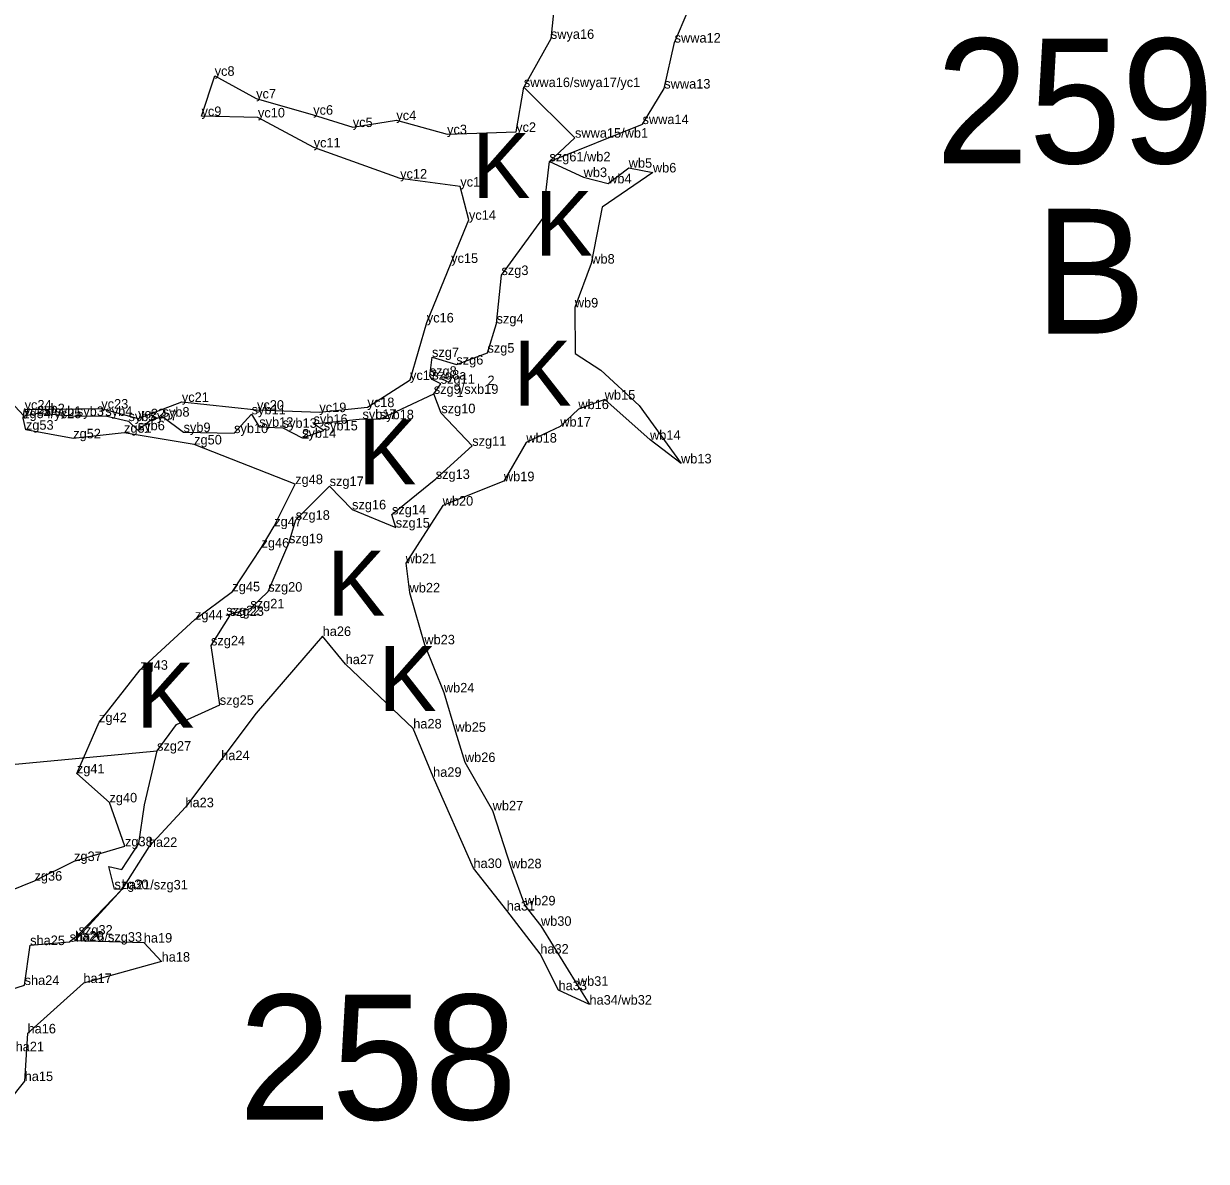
# Model space of a CAD drawing. Extents: x 2072529 to 2268812, y 436423 to 470008.
# Drawn here: x 2217671 to 2218290, y 438347 to 438943 of the extents above; entities that cross this region are included whole.
import ezdxf

# ---------------------------------------------------------------- set-up
doc = ezdxf.new("R2010")
doc.units = 0
for name, color, linetype in [('Old_Level_10', 7, 'Continuous'), ('Old_Level_20', 7, 'Continuous'), ('Old_Level_52', 7, 'Continuous'), ('Old_Level_55', 7, 'Continuous'), ('Old_Level_60', 7, 'Continuous'), ('Old_Level_62', 7, 'Continuous')]:
    doc.layers.add(name, color=color, linetype=linetype)

msp = doc.modelspace()

# ---------------------------------------------------------------- linework, layer by layer
at = {"layer": 'Old_Level_10'}
for points in [[(2217951.547, 438977.665), (2217947.248, 438934.985), (2217933.088, 438909.73), (2217959.869, 438883.228), (2217946.498, 438870.8), (2217995.228, 438890.357), (2218006.611, 438908.968), (2218012.016, 438933.042), (2218026.186, 438966.685)], [(2217653.346, 438433.795), (2217671.774, 438439.557), (2217674.661, 438460.455), (2217695.344, 438462.223), (2217700.028, 438465.943), (2217722.64, 438489.584), (2217718.798, 438489.787), (2217715.943, 438501.572), (2217722.613, 438499.982), (2217731.522, 438513.601), (2217734.444, 438533.91), (2217741.106, 438562.246), (2217751.333, 438575.892), (2217773.921, 438586.267), (2217769.349, 438617.373), (2217779.18, 438632.862), (2217777.313, 438633.196), (2217789.942, 438636.756), (2217799.309, 438645.524), (2217810.153, 438670.89), (2217813.698, 438683.162), (2217831.431, 438700.835), (2217843.185, 438688.593), (2217866.043, 438679.082), (2217864.061, 438685.986), (2217886.979, 438704.535), (2217906.078, 438721.885), (2217889.899, 438738.965), (2217885.95, 438749.1), (2217889.581, 438754.388), (2217885.168, 438756.599), (2217883.836, 438758.545), (2217885.042, 438768.354), (2217897.764, 438764.412), (2217914.053, 438770.647), (2217918.81, 438785.95), (2217921.392, 438811.301), (2217943.038, 438840.959), (2217946.498, 438870.8)], [(2217671.412, 438737.631), (2217678.677, 438738.959), (2217699.136, 438737.494), (2217714.034, 438737.527), (2217726.134, 438734.84), (2217731.05, 438730.037), (2217737.696, 438735.264), (2217743.982, 438737.158), (2217754.977, 438729.056), (2217781.432, 438728.551), (2217790.62, 438738.376), (2217794.605, 438731.84), (2217806.863, 438731.311), (2217817.023, 438726.092), (2217828.32, 438729.953), (2217823.011, 438733.436), (2217848.634, 438735.946), (2217857.687, 438735.783), (2217885.95, 438749.1)]]:
    msp.add_lwpolyline(points, dxfattribs=at)
at = {"layer": 'Old_Level_20'}
for p, q in [((2217947.248, 438934.985), (2217947.248, 438934.985)), ((2218012.016, 438933.042), (2218012.016, 438933.042)), ((2217771.264, 438915.628), (2217771.264, 438915.628)), ((2217933.088, 438909.73), (2217933.088, 438909.73)), ((2217933.088, 438909.73), (2217933.088, 438909.73)), ((2218006.611, 438908.968), (2218006.611, 438908.968)), ((2217792.96, 438903.778), (2217792.96, 438903.778)), ((2217764.378, 438894.563), (2217764.378, 438894.563)), ((2217793.913, 438893.836), (2217793.913, 438893.836)), ((2217822.843, 438895.257), (2217822.843, 438895.257)), ((2217866.371, 438892.434), (2217866.371, 438892.434)), ((2217995.228, 438890.357), (2217995.228, 438890.357)), ((2217843.546, 438888.797), (2217843.546, 438888.797)), ((2217892.903, 438885.054), (2217892.903, 438885.054)), ((2217929.082, 438886.273), (2217929.082, 438886.273)), ((2217959.869, 438883.228), (2217959.869, 438883.228)), ((2217959.869, 438883.228), (2217959.869, 438883.228)), ((2217823.08, 438878.141), (2217823.08, 438878.141)), ((2217946.498, 438870.8), (2217946.498, 438870.8)), ((2217946.498, 438870.8), (2217946.498, 438870.8)), ((2217988, 438867.507), (2217988, 438867.507)), ((2218000.656, 438865.02), (2218000.656, 438865.02)), ((2217868.344, 438861.821), (2217868.344, 438861.821)), ((2217964.398, 438862.6), (2217964.398, 438862.6)), ((2217977.214, 438859.325), (2217977.214, 438859.325)), ((2217899.835, 438857.618), (2217899.835, 438857.618)), ((2217904.353, 438840.249), (2217904.353, 438840.249)), ((2217895.045, 438817.63), (2217895.045, 438817.63)), ((2217968.394, 438817.296), (2217968.394, 438817.296)), ((2217921.392, 438811.301), (2217921.392, 438811.301)), ((2217959.759, 438794.331), (2217959.759, 438794.331)), ((2217882.298, 438786.477), (2217882.298, 438786.477)), ((2217918.81, 438785.95), (2217918.81, 438785.95)), ((2217885.042, 438768.354), (2217885.042, 438768.354)), ((2217914.053, 438770.647), (2217914.053, 438770.647)), ((2217897.764, 438764.412), (2217897.764, 438764.412)), ((2217873.532, 438756.356), (2217873.532, 438756.356)), ((2217883.836, 438758.545), (2217883.836, 438758.545)), ((2217885.168, 438756.599), (2217885.168, 438756.599)), ((2217889.581, 438754.388), (2217889.581, 438754.388)), ((2217885.95, 438749.1), (2217885.95, 438749.1)), ((2217671.78, 438740.849), (2217671.78, 438740.849)), ((2217711.903, 438741.362), (2217711.903, 438741.362)), ((2217754.077, 438744.892), (2217754.077, 438744.892)), ((2217793.417, 438740.782), (2217793.417, 438740.782)), ((2217851.214, 438742.136), (2217851.214, 438742.136)), ((2217961.621, 438741.122), (2217961.621, 438741.122)), ((2217975.445, 438746.083), (2217975.445, 438746.083)), ((2217671.412, 438737.631), (2217671.412, 438737.631)), ((2217678.677, 438738.959), (2217678.677, 438738.959)), ((2217699.136, 438737.494), (2217699.136, 438737.494)), ((2217714.034, 438737.527), (2217714.034, 438737.527)), ((2217726.134, 438734.84), (2217726.134, 438734.84)), ((2217731.168, 438736.278), (2217731.168, 438736.278)), ((2217737.696, 438735.264), (2217737.696, 438735.264)), ((2217743.982, 438737.158), (2217743.982, 438737.158)), ((2217790.62, 438738.376), (2217790.62, 438738.376)), ((2217826.061, 438739.52), (2217826.061, 438739.52)), ((2217848.634, 438735.946), (2217848.634, 438735.946)), ((2217857.687, 438735.783), (2217857.687, 438735.783)), ((2217889.899, 438738.965), (2217889.899, 438738.965)), ((2217672.455, 438730.315), (2217672.455, 438730.315)), ((2217723.838, 438728.747), (2217723.838, 438728.747)), ((2217731.05, 438730.037), (2217731.05, 438730.037)), ((2217754.977, 438729.056), (2217754.977, 438729.056)), ((2217781.432, 438728.551), (2217781.432, 438728.551)), ((2217794.605, 438731.84), (2217794.605, 438731.84)), ((2217806.863, 438731.311), (2217806.863, 438731.311)), ((2217823.011, 438733.436), (2217823.011, 438733.436)), ((2217828.32, 438729.953), (2217828.32, 438729.953)), ((2217952.174, 438731.949), (2217952.174, 438731.949)), ((2217697.218, 438725.797), (2217697.218, 438725.797)), ((2217760.507, 438722.593), (2217760.507, 438722.593)), ((2217817.023, 438726.092), (2217817.023, 438726.092)), ((2217934.389, 438723.56), (2217934.389, 438723.56)), ((2217999.138, 438725.024), (2217999.138, 438725.024)), ((2217906.078, 438721.885), (2217906.078, 438721.885)), ((2218015.382, 438712.671), (2218015.382, 438712.671)), ((2217886.979, 438704.535), (2217886.979, 438704.535)), ((2217813.403, 438701.826), (2217813.403, 438701.826)), ((2217831.431, 438700.835), (2217831.431, 438700.835)), ((2217922.667, 438703.379), (2217922.667, 438703.379)), ((2217843.185, 438688.593), (2217843.185, 438688.593)), ((2217864.061, 438685.986), (2217864.061, 438685.986)), ((2217890.611, 438690.569), (2217890.611, 438690.569)), ((2217802.434, 438679.747), (2217802.434, 438679.747)), ((2217813.698, 438683.162), (2217813.698, 438683.162)), ((2217866.043, 438679.082), (2217866.043, 438679.082)), ((2217795.78, 438668.611), (2217795.78, 438668.611)), ((2217810.153, 438670.89), (2217810.153, 438670.89)), ((2217871.257, 438660.411), (2217871.257, 438660.411)), ((2217780.525, 438645.683), (2217780.525, 438645.683)), ((2217799.309, 438645.524), (2217799.309, 438645.524)), ((2217873.278, 438645.113), (2217873.278, 438645.113)), ((2217789.942, 438636.756), (2217789.942, 438636.756)), ((2217760.942, 438630.93), (2217760.942, 438630.93)), ((2217777.313, 438633.196), (2217777.313, 438633.196)), ((2217779.18, 438632.862), (2217779.18, 438632.862)), ((2217769.349, 438617.373), (2217769.349, 438617.373)), ((2217827.786, 438622.292), (2217827.786, 438622.292)), ((2217881.021, 438617.931), (2217881.021, 438617.931)), ((2217732.278, 438604.634), (2217732.278, 438604.634)), ((2217839.824, 438607.562), (2217839.824, 438607.562)), ((2217891.242, 438592.74), (2217891.242, 438592.74)), ((2217773.921, 438586.267), (2217773.921, 438586.267)), ((2217710.745, 438577.172), (2217710.745, 438577.172)), ((2217875.206, 438573.885), (2217875.206, 438573.885)), ((2217897.261, 438572.138), (2217897.261, 438572.138)), ((2217741.106, 438562.246), (2217741.106, 438562.246)), ((2217774.683, 438557.299), (2217774.683, 438557.299)), ((2217902.25, 438556.31), (2217902.25, 438556.31)), ((2217699.132, 438550.349), (2217699.132, 438550.349)), ((2217885.599, 438548.574), (2217885.599, 438548.574)), ((2217716.183, 438535.176), (2217716.183, 438535.176)), ((2217755.945, 438532.643), (2217755.945, 438532.643)), ((2217916.775, 438530.987), (2217916.775, 438530.987)), ((2217724.319, 438512.191), (2217724.319, 438512.191)), ((2217736.815, 438511.862), (2217736.815, 438511.862)), ((2217697.674, 438504.469), (2217697.674, 438504.469)), ((2217906.707, 438500.805), (2217906.707, 438500.805)), ((2217926.405, 438500.681), (2217926.405, 438500.681)), ((2217676.957, 438494.193), (2217676.957, 438494.193)), ((2217718.798, 438489.787), (2217718.798, 438489.787)), ((2217722.64, 438489.584), (2217722.64, 438489.584)), ((2217722.64, 438489.584), (2217722.64, 438489.584)), ((2217933.692, 438481.244), (2217933.692, 438481.244)), ((2217924.126, 438478.56), (2217924.126, 438478.56)), ((2217942.06, 438470.553), (2217942.06, 438470.553)), ((2217695.344, 438462.223), (2217695.344, 438462.223)), ((2217698.229, 438462.745), (2217698.229, 438462.745)), ((2217700.028, 438465.943), (2217700.028, 438465.943)), ((2217674.661, 438460.455), (2217674.661, 438460.455)), ((2217734.157, 438461.771), (2217734.157, 438461.771)), ((2217743.49, 438451.796), (2217743.49, 438451.796)), ((2217941.716, 438455.97), (2217941.716, 438455.97)), ((2217671.774, 438439.557), (2217671.774, 438439.557)), ((2217702.54, 438440.608), (2217702.54, 438440.608)), ((2217961.384, 438439.143), (2217961.384, 438439.143)), ((2217951.257, 438436.816), (2217951.257, 438436.816)), ((2217967.443, 438429.291), (2217967.443, 438429.291)), ((2217673.281, 438414.22), (2217673.281, 438414.22)), ((2217671.796, 438389.273), (2217671.796, 438389.273))]:
    msp.add_line(p, q, dxfattribs=at)
at = {"layer": 'Old_Level_52'}
for points in [[(2217650.095, 438483.358), (2217676.957, 438494.193), (2217697.674, 438504.469), (2217724.319, 438512.191), (2217716.183, 438535.176), (2217699.132, 438550.349), (2217710.745, 438577.172), (2217732.278, 438604.634), (2217760.942, 438630.93), (2217780.525, 438645.683), (2217795.78, 438668.611), (2217802.434, 438679.747), (2217813.403, 438701.826), (2217760.507, 438722.593), (2217723.838, 438728.747), (2217697.218, 438725.797), (2217672.455, 438730.315), (2217671.001, 438736.351), (2217671.78, 438740.849), (2217711.903, 438741.362), (2217731.168, 438736.278), (2217754.077, 438744.892), (2217793.417, 438740.782), (2217826.061, 438739.52), (2217851.214, 438742.136), (2217873.532, 438756.356), (2217882.298, 438786.477), (2217895.045, 438817.63), (2217904.353, 438840.249), (2217899.835, 438857.618), (2217868.344, 438861.821), (2217823.08, 438878.141), (2217793.913, 438893.836), (2217764.378, 438894.563), (2217771.264, 438915.628), (2217792.96, 438903.778), (2217822.843, 438895.257), (2217843.546, 438888.797), (2217866.371, 438892.434), (2217892.903, 438885.054), (2217929.082, 438886.273), (2217933.088, 438909.73)], [(2217959.869, 438883.228), (2217946.498, 438870.8), (2217964.398, 438862.6), (2217977.214, 438859.325), (2217988, 438867.507), (2218000.656, 438865.02), (2217974.066, 438846.77), (2217968.394, 438817.296), (2217959.759, 438794.331), (2217959.876, 438770.278), (2217973.44, 438761.553), (2217993.395, 438742.939), (2218015.382, 438712.671), (2217999.138, 438725.024), (2217975.445, 438746.083), (2217961.621, 438741.122), (2217952.174, 438731.949), (2217934.389, 438723.56), (2217922.667, 438703.379), (2217890.611, 438690.569), (2217871.257, 438660.411), (2217873.278, 438645.113), (2217881.021, 438617.931), (2217891.242, 438592.74), (2217897.261, 438572.138), (2217902.25, 438556.31), (2217916.775, 438530.987), (2217926.405, 438500.681), (2217933.692, 438481.244), (2217942.06, 438470.553), (2217961.384, 438439.143), (2217967.443, 438429.291), (2217951.257, 438436.816), (2217941.716, 438455.97), (2217924.126, 438478.56), (2217906.707, 438500.805), (2217885.599, 438548.574), (2217875.206, 438573.885), (2217839.824, 438607.562), (2217827.786, 438622.292), (2217792.976, 438581.972), (2217755.945, 438532.643), (2217736.815, 438511.862), (2217722.64, 438489.584), (2217698.229, 438462.839), (2217734.157, 438461.771), (2217743.49, 438451.796), (2217702.54, 438440.608), (2217673.281, 438414.22), (2217671.796, 438389.273), (2217638.068, 438347.228)]]:
    msp.add_lwpolyline(points, dxfattribs=at)
at = {"layer": 'Old_Level_62'}
for p, q in [((2217636.33, 438774.908), (2217671.412, 438737.631)), ((2217544.839, 438543.818), (2217741.106, 438562.246))]:
    msp.add_line(p, q, dxfattribs=at)

# ---------------------------------------------------------------- texts
at = {"layer": 'Old_Level_55'}
for p in [(2217906.142, 438851.703), (2217938.943, 438821.401), (2217927.697, 438742.992), (2217846.476, 438701.756), (2217830.232, 438633.031), (2217857.097, 438583.048), (2217730.267, 438574.301)]:
    msp.add_text('K', height=34, dxfattribs=at).set_placement(p)
at = {"layer": 'Old_Level_60'}
for s, p in [('swya16', (2217947.248, 438934.985)), ('swwa12', (2218012.016, 438933.042)), ('yc8', (2217771.264, 438915.628)), ('swwa16/swya17/yc1', (2217933.088, 438909.73)), ('swwa16/swya17/yc1', (2217933.088, 438909.73)), ('yc7', (2217792.96, 438903.778)), ('swwa13', (2218006.611, 438908.968)), ('yc9', (2217764.378, 438894.563)), ('yc10', (2217793.913, 438893.836)), ('yc6', (2217822.843, 438895.257)), ('yc4', (2217866.371, 438892.434)), ('yc5', (2217843.546, 438888.797)), ('yc3', (2217892.903, 438885.054)), ('yc2', (2217929.082, 438886.273)), ('swwa14', (2217995.228, 438890.357)), ('swwa15/wb1', (2217959.869, 438883.228)), ('swwa15/wb1', (2217959.869, 438883.228)), ('yc11', (2217823.08, 438878.141)), ('szg61/wb2', (2217946.498, 438870.8)), ('szg61/wb2', (2217946.498, 438870.8)), ('wb5', (2217988, 438867.507)), ('yc12', (2217868.344, 438861.821)), ('wb3', (2217964.398, 438862.6)), ('wb4', (2217977.214, 438859.325)), ('wb6', (2218000.656, 438865.02)), ('yc13', (2217899.835, 438857.618)), ('yc14', (2217904.353, 438840.249)), ('yc15', (2217895.045, 438817.63)), ('wb8', (2217968.394, 438817.296)), ('szg3', (2217921.392, 438811.301)), ('wb9', (2217959.759, 438794.331)), ('yc16', (2217882.298, 438786.477)), ('szg4', (2217918.81, 438785.95)), ('szg7', (2217885.042, 438768.354)), ('szg5', (2217914.053, 438770.647)), ('szg6', (2217897.764, 438764.412)), ('yc17', (2217873.532, 438756.356)), ('szg8', (2217883.836, 438758.545)), ('szg8a', (2217885.168, 438756.599)), ('szg11', (2217889.581, 438754.388)), ('szg9/sxb19', (2217885.95, 438749.1)), ('2', (2217914.053, 438753.648)), ('yc21', (2217754.077, 438744.892)), ('yc18', (2217851.214, 438742.136)), ('1', (2217897.764, 438747.413)), ('wb15', (2217975.445, 438746.083)), ('zg54/yc25', (2217671.001, 438736.351)), ('yc25/syb1', (2217671.412, 438737.631)), ('yc24', (2217671.78, 438740.849)), ('syb2', (2217678.677, 438738.959)), ('syb3', (2217699.136, 438737.494)), ('yc23', (2217711.903, 438741.362)), ('syb4', (2217714.034, 438737.527)), ('yc22', (2217731.168, 438736.278)), ('syb8', (2217743.982, 438737.158)), ('syb11', (2217790.62, 438738.376)), ('yc20', (2217793.417, 438740.782)), ('yc19', (2217826.061, 438739.52)), ('syb17', (2217848.634, 438735.946)), ('syb18', (2217857.687, 438735.783)), ('szg10', (2217889.899, 438738.965)), ('wb16', (2217961.621, 438741.122)), ('zg53', (2217672.455, 438730.315)), ('syb5', (2217726.134, 438734.84)), ('syb6', (2217731.05, 438730.037)), ('syb7', (2217737.696, 438735.264)), ('syb12', (2217794.605, 438731.84)), ('syb13', (2217806.863, 438731.311)), ('syb16', (2217823.011, 438733.436)), ('syb15', (2217828.32, 438729.953)), ('wb17', (2217952.174, 438731.949)), ('zg52', (2217697.218, 438725.797)), ('zg51', (2217723.838, 438728.747)), ('syb9', (2217754.977, 438729.056)), ('syb10', (2217781.432, 438728.551)), ('syb14', (2217817.023, 438726.092)), ('2', (2217817.023, 438725.706)), ('wb18', (2217934.389, 438723.56)), ('wb14', (2217999.138, 438725.024)), ('zg50', (2217760.507, 438722.593)), ('szg11', (2217906.078, 438721.885)), ('wb13', (2218015.382, 438712.671)), ('zg48', (2217813.403, 438701.826)), ('szg17', (2217831.431, 438700.835)), ('szg13', (2217886.979, 438704.535)), ('wb19', (2217922.667, 438703.379)), ('szg16', (2217843.185, 438688.593)), ('wb20', (2217890.611, 438690.569)), ('szg18', (2217813.698, 438683.162)), ('szg14', (2217864.061, 438685.986)), ('zg47', (2217802.434, 438679.747)), ('szg15', (2217866.043, 438679.082)), ('zg46', (2217795.78, 438668.611)), ('szg19', (2217810.153, 438670.89)), ('wb21', (2217871.257, 438660.411)), ('zg45', (2217780.525, 438645.683)), ('szg20', (2217799.309, 438645.524)), ('wb22', (2217873.278, 438645.113)), ('szg21', (2217789.942, 438636.756)), ('zg44', (2217760.942, 438630.93)), ('szg22', (2217777.313, 438633.196)), ('szg23', (2217779.18, 438632.862)), ('ha26', (2217827.786, 438622.292)), ('wb23', (2217881.021, 438617.931)), ('szg24', (2217769.349, 438617.373)), ('ha27', (2217839.824, 438607.562)), ('zg43', (2217732.278, 438604.634)), ('wb24', (2217891.242, 438592.74)), ('szg25', (2217773.921, 438586.267)), ('zg42', (2217710.745, 438577.172)), ('ha28', (2217875.206, 438573.885)), ('wb25', (2217897.261, 438572.138)), ('szg27', (2217741.106, 438562.246)), ('ha24', (2217774.683, 438557.299)), ('wb26', (2217902.25, 438556.31)), ('zg41', (2217699.132, 438550.349)), ('ha29', (2217885.599, 438548.574)), ('zg40', (2217716.183, 438535.176)), ('ha23', (2217755.945, 438532.643)), ('wb27', (2217916.775, 438530.987)), ('zg38', (2217724.319, 438512.191)), ('ha22', (2217736.815, 438511.862)), ('zg37', (2217697.674, 438504.469)), ('ha30', (2217906.707, 438500.805)), ('wb28', (2217926.405, 438500.681)), ('zg36', (2217676.957, 438494.193)), ('szg30', (2217718.798, 438489.787)), ('ha21/szg31', (2217722.64, 438489.584)), ('ha21/szg31', (2217722.64, 438489.584)), ('ha31', (2217924.126, 438478.56)), ('wb29', (2217933.692, 438481.244)), ('wb30', (2217942.06, 438470.553)), ('szg32', (2217700.028, 438465.943)), ('sha25', (2217674.661, 438460.455)), ('sha26/szg33', (2217695.344, 438462.223)), ('ha20', (2217698.229, 438462.839)), ('ha19', (2217734.157, 438461.771)), ('ha18', (2217743.49, 438451.796)), ('ha32', (2217941.716, 438455.97)), ('sha24', (2217671.774, 438439.557)), ('ha17', (2217702.54, 438440.608)), ('wb31', (2217961.384, 438439.143)), ('ha33', (2217951.257, 438436.816)), ('ha34/wb32', (2217967.443, 438429.291)), ('ha16', (2217673.281, 438414.22)), ('sha21', (2217663.721, 438404.858)), ('ha15', (2217671.796, 438389.273))]:
    msp.add_text(s, height=5, dxfattribs=at).set_placement(p)
at = {"layer": 'Old_Level_62'}
for s, p in [('259', (2218148.715, 438869.803)), ('B', (2218200.528, 438780.642)), ('258', (2217783.773, 438369.14))]:
    msp.add_text(s, height=65.34, dxfattribs=at).set_placement(p)

doc.saveas('drawing.dxf')
